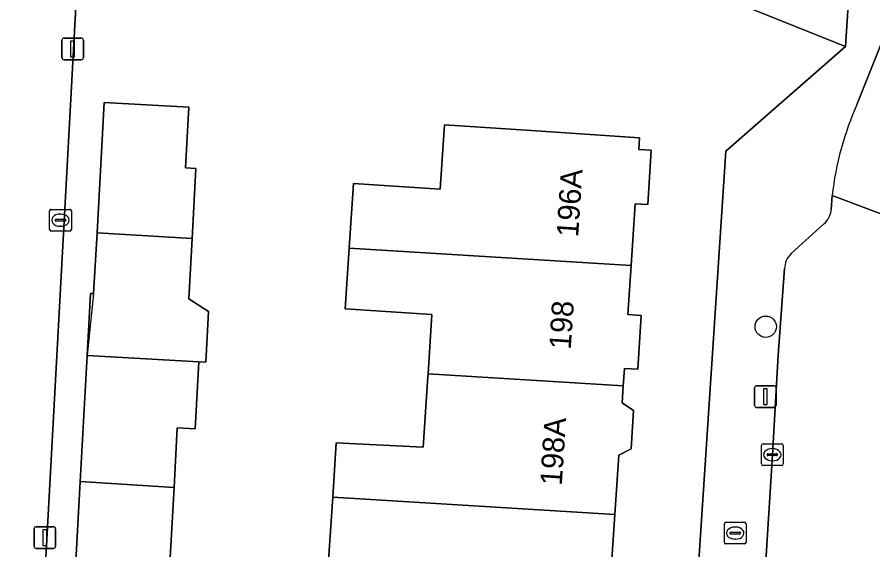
# Model space of a CAD drawing. Extents: x 160102 to 160934, y 382045 to 382923.
# Drawn here: x 160507.79 to 160547.13, y 382382.34 to 382406.82 of the extents above; entities that cross this region are included whole.
import ezdxf

# ---------------------------------------------------------------- set-up
doc = ezdxf.new("R2010")
doc.units = 0
for name, color, linetype in [('IMGEO_Boom', 7, 'Continuous'), ('IMGEO_Brandkraan', 7, 'Continuous'), ('IMGEO_Erf', 7, 'Continuous'), ('IMGEO_Kolk', 7, 'Continuous'), ('IMGEO_Lichtmast', 7, 'Continuous'), ('IMGEO_Muur', 7, 'Continuous'), ('IMGEO_Pand', 7, 'Continuous'), ('IMGEO_Pand_nummerreeks', 7, 'Continuous'), ('IMGEO_Rijbaan_lokaal_open', 7, 'Continuous'), ('IMGEO_Voetpad_open', 7, 'Continuous')]:
    doc.layers.add(name, color=color, linetype=linetype)

msp = doc.modelspace()

# ---------------------------------------------------------------- linework, layer by layer
at = {"layer": 'IMGEO_Boom'}
msp.add_circle((160542.208, 382392.591), 0.489, dxfattribs=at)
at = {"layer": 'IMGEO_Brandkraan'}
for p, q in [((160540.379, 382383.607), (160541.231, 382383.607)), ((160540.304, 382382.681), (160540.304, 382383.533)), ((160540.792, 382383.387), (160540.817, 382383.387)), ((160541.305, 382383.533), (160541.305, 382382.681)), ((160540.563, 382383.101), (160540.563, 382383.113)), ((160541.001, 382383.064), (160540.603, 382383.064)), ((160540.606, 382383.15), (160541.004, 382383.15)), ((160540.815, 382382.827), (160540.79, 382382.827)), ((160541.047, 382383.113), (160541.047, 382383.101)), ((160541.231, 382382.607), (160540.379, 382382.607))]:
    msp.add_line(p, q, dxfattribs=at)
for points in [[(160540.379, 382383.607), (160541.231, 382383.607)], [(160540.304, 382382.681), (160540.304, 382383.533)], [(160541.305, 382383.533), (160541.305, 382382.681)], [(160541.231, 382382.607), (160540.379, 382382.607)]]:
    msp.add_lwpolyline(points, dxfattribs=at)
for centre, radius, start, end in [((160540.381, 382383.531), 0.0765, 91.552, 178.448), ((160540.381, 382383.531), 0.0765, 91.552, 178.448), ((160541.229, 382383.531), 0.0765, 1.552, 88.448), ((160541.229, 382383.531), 0.0765, 1.552, 88.448), ((160540.603, 382383.11), 0.0403, 85.8775, 175.7526), ((160540.6, 382383.1), 0.0366, 178.938, 274.7102), ((160541.004, 382383.107), 0.043, 264.8664, 352.4533), ((160541.008, 382383.112), 0.0386, 1.7309, 96.639), ((160540.381, 382382.683), 0.0765, 181.552, 268.448), ((160540.381, 382382.683), 0.0765, 181.552, 268.448), ((160541.229, 382382.683), 0.0765, 271.552, 358.448), ((160541.229, 382382.683), 0.0765, 271.552, 358.448)]:
    msp.add_arc(centre, radius, start, end, dxfattribs=at)
for centre, major_axis, ratio, start_param, end_param in [((160540.791, 382383.107), (-0.387, 0.002), 0.722429, 4.712389, 7.853982), ((160540.816, 382383.107), (-0.39, 0.002), 0.717154, 1.570796, 4.712389)]:
    msp.add_ellipse(centre, major_axis=major_axis, ratio=ratio, start_param=start_param, end_param=end_param, dxfattribs=at)
at = {"layer": 'IMGEO_Erf'}
for points in [[(160510.596, 382409.264), (160507.91, 382360.033)], [(160507.788, 382358.872), (160511.078, 382358.531), (160511.236, 382356.643), (160511.554, 382356.642), (160514.919, 382356.636), (160520.773, 382356.624), (160537.4, 382355.596), (160540.377, 382400.659), (160545.873, 382405.467), (160541.232, 382407.327)], [(160510.344, 382379.275), (160510.685, 382385.473), (160511.003, 382391.266), (160511.16, 382394.123), (160511.307, 382394.115), (160511.461, 382396.91), (160511.79, 382402.904), (160515.68, 382402.69), (160515.526, 382399.895), (160516.012, 382399.868), (160515.835, 382396.642), (160515.683, 382393.874), (160516.586, 382393.293), (160516.458, 382390.966), (160516.138, 382390.984), (160515.969, 382387.9), (160515.154, 382387.944), (160515.004, 382385.208), (160514.827, 382381.988)], [(160522.091, 382381.633), (160522.298, 382384.761), (160522.463, 382387.26), (160526.459, 382387.054), (160526.673, 382390.284), (160526.683, 382390.43), (160526.863, 382393.155), (160522.872, 382393.419), (160523.056, 382396.199), (160523.253, 382399.177), (160527.245, 382398.914), (160527.441, 382401.867), (160531.421, 382401.605), (160536.41, 382401.276), (160536.375, 382400.744), (160536.947, 382400.706), (160536.782, 382398.203), (160536.209, 382398.241), (160536.022, 382395.404), (160535.873, 382393.153), (160536.485, 382393.113), (160536.321, 382390.635), (160535.71, 382390.676), (160535.657, 382389.881), (160535.605, 382389.087), (160536.134, 382388.734), (160536.018, 382386.975), (160535.447, 382386.694), (160535.266, 382383.966), (160535.085, 382381.223)]]:
    msp.add_lwpolyline(points, dxfattribs=at)
at = {"layer": 'IMGEO_Kolk'}
for p, q in [((160509.281, 382397.061), (160509.281, 382397.913)), ((160509.356, 382397.987), (160510.208, 382397.987)), ((160509.769, 382397.767), (160509.794, 382397.767)), ((160510.282, 382397.913), (160510.282, 382397.061)), ((160509.54, 382397.481), (160509.54, 382397.493)), ((160509.978, 382397.444), (160509.58, 382397.444)), ((160509.583, 382397.53), (160509.981, 382397.53)), ((160510.024, 382397.493), (160510.024, 382397.481)), ((160510.208, 382396.987), (160509.356, 382396.987)), ((160509.792, 382397.207), (160509.767, 382397.207)), ((160542.009, 382386.283), (160542.009, 382387.135)), ((160542.084, 382387.209), (160542.936, 382387.209)), ((160543.01, 382387.135), (160543.01, 382386.283)), ((160542.268, 382386.703), (160542.268, 382386.715)), ((160542.311, 382386.752), (160542.709, 382386.752)), ((160542.497, 382386.989), (160542.522, 382386.989)), ((160542.752, 382386.715), (160542.752, 382386.703)), ((160542.706, 382386.666), (160542.308, 382386.666)), ((160542.52, 382386.429), (160542.495, 382386.429)), ((160542.936, 382386.209), (160542.084, 382386.209))]:
    msp.add_line(p, q, dxfattribs=at)
for points in [[(160509.281, 382397.061), (160509.281, 382397.913)], [(160509.356, 382397.987), (160510.208, 382397.987)], [(160510.282, 382397.913), (160510.282, 382397.061)], [(160510.208, 382396.987), (160509.356, 382396.987)], [(160542.009, 382386.283), (160542.009, 382387.135)], [(160542.084, 382387.209), (160542.936, 382387.209)], [(160543.01, 382387.135), (160543.01, 382386.283)], [(160542.936, 382386.209), (160542.084, 382386.209)]]:
    msp.add_lwpolyline(points, dxfattribs=at)
for centre, radius, start, end in [((160509.358, 382397.911), 0.0765, 91.552, 178.448), ((160509.358, 382397.911), 0.0765, 91.552, 178.448), ((160510.206, 382397.911), 0.0765, 1.552, 88.448), ((160510.206, 382397.911), 0.0765, 1.552, 88.448), ((160509.58, 382397.49), 0.0403, 85.8775, 175.7526), ((160509.577, 382397.48), 0.0366, 178.938, 274.7102), ((160509.981, 382397.487), 0.043, 264.8664, 352.4533), ((160509.985, 382397.492), 0.0386, 1.7309, 96.639), ((160509.358, 382397.063), 0.0765, 181.552, 268.448), ((160509.358, 382397.063), 0.0765, 181.552, 268.448), ((160510.206, 382397.063), 0.0765, 271.552, 358.448), ((160510.206, 382397.063), 0.0765, 271.552, 358.448), ((160542.086, 382387.133), 0.0765, 91.552, 178.448), ((160542.086, 382387.133), 0.0765, 91.552, 178.448), ((160542.934, 382387.133), 0.0765, 1.552, 88.448), ((160542.934, 382387.133), 0.0765, 1.552, 88.448), ((160542.308, 382386.712), 0.0403, 85.8775, 175.7526), ((160542.713, 382386.714), 0.0386, 1.7309, 96.639), ((160542.305, 382386.702), 0.0366, 178.938, 274.7102), ((160542.709, 382386.709), 0.043, 264.8664, 352.4533), ((160542.086, 382386.285), 0.0765, 181.552, 268.448), ((160542.086, 382386.285), 0.0765, 181.552, 268.448), ((160542.934, 382386.285), 0.0765, 271.552, 358.448), ((160542.934, 382386.285), 0.0765, 271.552, 358.448)]:
    msp.add_arc(centre, radius, start, end, dxfattribs=at)
for centre, major_axis, ratio, start_param, end_param in [((160509.768, 382397.487), (-0.387, 0.002), 0.722429, 4.712389, 7.853982), ((160509.793, 382397.487), (-0.39, 0.002), 0.717154, 1.570796, 4.712389), ((160542.496, 382386.709), (-0.387, 0.002), 0.722429, 4.712389, 7.853982), ((160542.521, 382386.709), (-0.39, 0.002), 0.717154, 1.570796, 4.712389)]:
    msp.add_ellipse(centre, major_axis=major_axis, ratio=ratio, start_param=start_param, end_param=end_param, dxfattribs=at)
at = {"layer": 'IMGEO_Lichtmast'}
for p, q in [((160509.845, 382404.96), (160509.845, 382405.76)), ((160509.845, 382405.76), (160509.845, 382404.96)), ((160509.945, 382405.86), (160510.735, 382405.86)), ((160510.735, 382405.86), (160509.945, 382405.86)), ((160510.835, 382405.76), (160510.835, 382404.96)), ((160510.835, 382404.96), (160510.835, 382405.76)), ((160510.735, 382404.86), (160509.945, 382404.86)), ((160509.945, 382404.86), (160510.735, 382404.86)), ((160541.795, 382389.877), (160542.585, 382389.877)), ((160542.585, 382389.877), (160541.795, 382389.877)), ((160541.695, 382388.977), (160541.695, 382389.777)), ((160541.695, 382389.777), (160541.695, 382388.977)), ((160542.685, 382389.777), (160542.685, 382388.977)), ((160542.685, 382388.977), (160542.685, 382389.777)), ((160542.585, 382388.877), (160541.795, 382388.877)), ((160541.795, 382388.877), (160542.585, 382388.877)), ((160508.566, 382382.502), (160508.566, 382383.302)), ((160508.566, 382383.302), (160508.566, 382382.502)), ((160508.666, 382383.402), (160509.456, 382383.402)), ((160509.456, 382383.402), (160508.666, 382383.402)), ((160509.556, 382383.302), (160509.556, 382382.502)), ((160509.556, 382382.502), (160509.556, 382383.302)), ((160509.456, 382382.402), (160508.666, 382382.402)), ((160508.666, 382382.402), (160509.456, 382382.402))]:
    msp.add_line(p, q, dxfattribs=at)
for points in [[(160510.265, 382405.735), (160510.415, 382405.735), (160510.415, 382404.985), (160510.265, 382404.985), (160510.265, 382405.735)], [(160542.115, 382389.752), (160542.265, 382389.752), (160542.265, 382389.002), (160542.115, 382389.002), (160542.115, 382389.752)], [(160508.986, 382383.277), (160509.136, 382383.277), (160509.136, 382382.527), (160508.986, 382382.527), (160508.986, 382383.277)]]:
    msp.add_lwpolyline(points, dxfattribs=at)
for centre, start, end in [((160509.945, 382405.76), 90, 180), ((160509.945, 382405.76), 90, 180), ((160510.735, 382405.76), 0, 90), ((160510.735, 382405.76), 360, 90), ((160509.945, 382404.96), 180, 270), ((160509.945, 382404.96), 180, 270), ((160510.735, 382404.96), 270, 0), ((160510.735, 382404.96), 270, 0), ((160541.795, 382389.777), 90, 180), ((160541.795, 382389.777), 90, 180), ((160542.585, 382389.777), 0, 90), ((160542.585, 382389.777), 360, 90), ((160541.795, 382388.977), 180, 270), ((160541.795, 382388.977), 180, 270), ((160542.585, 382388.977), 270, 0), ((160542.585, 382388.977), 270, 0), ((160508.666, 382383.302), 90, 180), ((160508.666, 382383.302), 90, 180), ((160509.456, 382383.302), 0, 90), ((160509.456, 382383.302), 360, 90), ((160508.666, 382382.502), 180, 270), ((160508.666, 382382.502), 180, 270), ((160509.456, 382382.502), 270, 0), ((160509.456, 382382.502), 270, 0)]:
    msp.add_arc(centre, 0.1, start, end, dxfattribs=at)
at = {"layer": 'IMGEO_Muur'}
msp.add_lwpolyline([(160511.307, 382394.115), (160511.003, 382391.266)], dxfattribs=at)
at = {"layer": 'IMGEO_Pand'}
for points in [[(160531.994, 382415.99), (160531.848, 382413.645), (160538.173, 382413.251), (160537.889, 382408.7), (160541.232, 382407.327), (160545.873, 382405.467), (160546.455, 382414.446), (160538.497, 382414.944), (160538.537, 382415.581)], [(160511.461, 382396.91), (160515.835, 382396.642), (160516.012, 382399.868), (160515.526, 382399.895), (160515.68, 382402.69), (160511.79, 382402.904)], [(160536.022, 382395.404), (160536.209, 382398.241), (160536.782, 382398.203), (160536.947, 382400.706), (160536.375, 382400.744), (160536.41, 382401.276), (160531.421, 382401.605), (160527.441, 382401.867), (160527.245, 382398.914), (160523.253, 382399.177), (160523.056, 382396.199)], [(160515.835, 382396.642), (160511.461, 382396.91), (160511.307, 382394.115), (160511.16, 382394.123), (160511.003, 382391.266), (160516.138, 382390.984), (160516.458, 382390.966), (160516.586, 382393.293), (160515.683, 382393.874)], [(160526.683, 382390.43), (160535.657, 382389.881), (160535.71, 382390.676), (160536.321, 382390.635), (160536.485, 382393.113), (160535.873, 382393.153), (160536.022, 382395.404), (160523.056, 382396.199), (160522.872, 382393.419), (160526.863, 382393.155)], [(160510.685, 382385.473), (160515.004, 382385.208), (160515.154, 382387.944), (160515.969, 382387.9), (160516.138, 382390.984), (160511.003, 382391.266)], [(160536.134, 382388.734), (160535.605, 382389.087), (160535.657, 382389.881), (160526.683, 382390.43), (160526.673, 382390.284), (160526.459, 382387.054), (160522.463, 382387.26), (160522.298, 382384.761), (160535.266, 382383.966), (160535.447, 382386.694), (160536.018, 382386.975)], [(160515.004, 382385.208), (160510.685, 382385.473), (160510.344, 382379.275), (160510.854, 382379.247), (160515.735, 382378.978), (160515.897, 382381.929), (160514.827, 382381.988)], [(160526.375, 382378.239), (160534.853, 382377.72), (160534.918, 382378.71), (160535.519, 382379.005), (160535.641, 382380.851), (160535.085, 382381.223), (160535.266, 382383.966), (160522.298, 382384.761), (160522.091, 382381.633), (160526.082, 382381.369), (160525.877, 382378.275)]]:
    msp.add_lwpolyline(points, close=True, dxfattribs=at)
at = {"layer": 'IMGEO_Rijbaan_lokaal_open'}
for points in [[(160554.791, 382405.833), (160555.279, 382412.858), (160550.307, 382413.134), (160550.046, 382412.148), (160549.757, 382411.194), (160546.416, 382402.829)], [(160507.91, 382360.033), (160510.596, 382409.264)], [(160545.261, 382398.617), (160551.259, 382396.364), (160553.917, 382402.888)], [(160551.035, 382395.683), (160551.259, 382396.364), (160545.261, 382398.617), (160545.22, 382397.985)], [(160544.868, 382397.305), (160543.377, 382395.959)], [(160543.074, 382395.262), (160542.772, 382391.292), (160542.511, 382386.709), (160541.991, 382378.413), (160540.908, 382362.241)]]:
    msp.add_lwpolyline(points, dxfattribs=at)
for centre, radius, start, end in [((160559.163, 382397.069), 13.988, 155.6841, 173.6469), ((160544.276, 382398.043), 0.946, 308.7542, 356.5093), ((160544.037, 382395.258), 0.963, 133.2679, 179.741)]:
    msp.add_arc(centre, radius, start, end, dxfattribs=at)
at = {"layer": 'IMGEO_Voetpad_open'}
for points in [[(160546.455, 382414.446), (160545.873, 382405.467), (160540.377, 382400.659), (160537.4, 382355.596), (160536.712, 382352.572)], [(160546.416, 382402.829), (160549.757, 382411.194), (160550.046, 382412.148), (160550.307, 382413.134)], [(160545.22, 382397.985), (160545.261, 382398.617)], [(160543.377, 382395.959), (160544.868, 382397.305)], [(160540.908, 382362.241), (160541.991, 382378.413), (160542.511, 382386.709), (160542.772, 382391.292), (160543.074, 382395.262)]]:
    msp.add_lwpolyline(points, dxfattribs=at)
for centre, radius, start, end in [((160559.163, 382397.069), 13.988, 155.6841, 173.6469), ((160544.276, 382398.043), 0.946, 308.7542, 356.5093), ((160544.037, 382395.258), 0.963, 133.2679, 179.741)]:
    msp.add_arc(centre, radius, start, end, dxfattribs=at)

# ---------------------------------------------------------------- texts
at = {"layer": 'IMGEO_Pand_nummerreeks'}
for s, rotation, p in [('196A', 86.2162, (160533.582, 382396.693)), ('198', 86.2274, (160533.241, 382391.527)), ('198A', 86.2187, (160532.828, 382385.277))]:
    msp.add_text(s, height=1, rotation=rotation, dxfattribs=at).set_placement(p)

doc.saveas('drawing.dxf')
